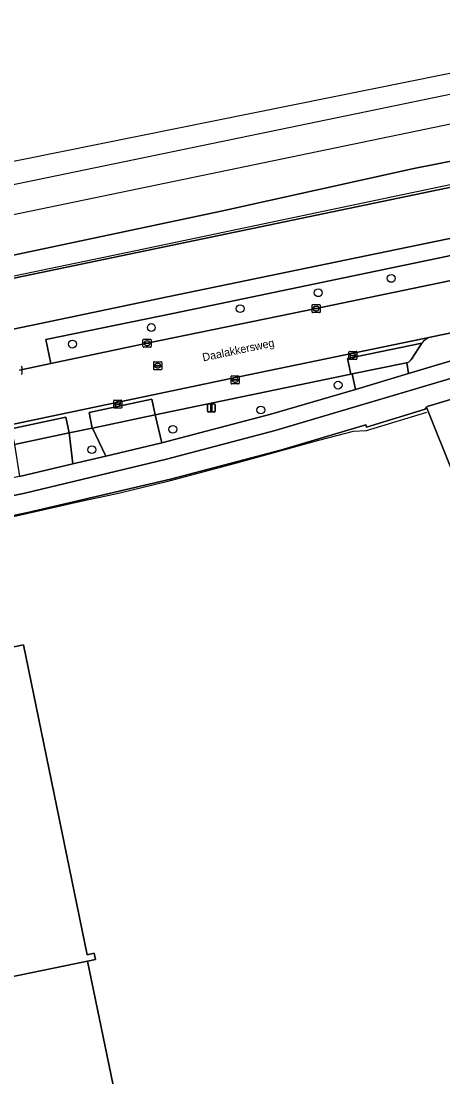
# Model space of a CAD drawing. Extents: x 162989 to 165008, y 383432 to 384338.
# Drawn here: x 164701.7 to 164754.4, y 384206.2 to 384338.1 of the extents above; entities that cross this region are included whole.
import ezdxf

# ---------------------------------------------------------------- set-up
doc = ezdxf.new("R2010")
doc.units = 0
for name, color, linetype in [('IMGEO_Berm_groen', 7, 'Continuous'), ('IMGEO_Boom', 7, 'Continuous'), ('IMGEO_Erf', 7, 'Continuous'), ('IMGEO_Fietspad_open', 7, 'Continuous'), ('IMGEO_Gemengd_bos', 7, 'Continuous'), ('IMGEO_Grasland_overig', 7, 'Continuous'), ('IMGEO_Greppel_droge_sloot', 7, 'Continuous'), ('IMGEO_Hek', 7, 'Continuous'), ('IMGEO_Kolk', 7, 'Continuous'), ('IMGEO_Lichtmast', 7, 'Continuous'), ('IMGEO_Openbare_ruimte_label', 7, 'Continuous'), ('IMGEO_Pand', 7, 'Continuous'), ('IMGEO_Parkeervlak_open', 7, 'Continuous'), ('IMGEO_Rijbaan_lokaal_open', 7, 'Continuous'), ('IMGEO_Rioolput', 7, 'Continuous'), ('IMGEO_Spoor', 7, 'Continuous'), ('IMGEO_Spoorbaan_halfverhard', 7, 'Continuous'), ('IMGEO_Voetpad_open', 7, 'Continuous')]:
    doc.layers.add(name, color=color, linetype=linetype)

msp = doc.modelspace()

# ---------------------------------------------------------------- linework, layer by layer
at = {"layer": 'IMGEO_Berm_groen'}
for points in [[(164796.75, 384314.3), (164795.6, 384317.18), (164779.66, 384313.86), (164758.57, 384309.47), (164720.66, 384301.57), (164704.8, 384298.31), (164705.41, 384295.32), (164717.43, 384297.85), (164738.54, 384302.18), (164760.59, 384306.79), (164780.51, 384310.92), (164782.64, 384311.37)], [(164743.46, 384292.08), (164743.03, 384294.02), (164742.86, 384293.98), (164718.46, 384288.89), (164719.26, 384285.39), (164732.88, 384288.98)], [(164710.62, 384287.23), (164710.57, 384287.22), (164707.72, 384286.65), (164707.7, 384286.64), (164708.15, 384282.77), (164712.28, 384283.72)]]:
    msp.add_lwpolyline(points, close=True, dxfattribs=at)
for points in [[(164799.15, 384308.22), (164783.98, 384305.08), (164782.39, 384304.75), (164761.48, 384300.41), (164752.98, 384298.66), (164752.84, 384298.62)], [(164749.87, 384295.41), (164750.07, 384294.08), (164760.41, 384297.16)], [(164751.76, 384297.86), (164750.45, 384295.84)]]:
    msp.add_lwpolyline(points, dxfattribs=at)
for centre, radius, start, end in [((164753.34, 384296.77), 1.92, 105.2514, 145.5922), ((164749.59, 384296.41), 1.03, 285.6494, 326.662)]:
    msp.add_arc(centre, radius, start, end, dxfattribs=at)
at = {"layer": 'IMGEO_Boom'}
for centre in [(164747.92, 384305.95), (164738.8, 384304.16), (164729.05, 384302.17), (164717.96, 384299.81), (164708.11, 384297.74), (164741.29, 384292.61), (164731.63, 384289.5), (164720.64, 384287.09), (164710.54, 384284.54)]:
    msp.add_circle(centre, 0.489, dxfattribs=at)
at = {"layer": 'IMGEO_Erf'}
for points in [[(164814.96, 384154.28), (164811.53, 384152.92), (164807.78, 384151.44), (164752.33, 384289.84), (164752.17, 384289.59), (164744.85, 384287.36), (164744.75, 384287.65), (164734.11, 384284.5), (164720.34, 384280.87), (164702.54, 384276.68), (164686.64, 384273.37)], [(164658.71, 384251.2), (164701.98, 384260.16), (164709.95, 384221.42), (164710.84, 384221.6), (164711, 384220.84), (164710.01, 384220.63), (164719.09, 384176.52), (164720.07, 384176.72), (164720.22, 384175.98), (164719.3, 384175.79), (164724.71, 384149.52), (164708.62, 384146.21), (164707.22, 384145.92), (164665.35, 384137.3)]]:
    msp.add_lwpolyline(points, dxfattribs=at)
at = {"layer": 'IMGEO_Fietspad_open'}
for points in [[(164701.49, 384294.49), (164705.41, 384295.32), (164704.8, 384298.31), (164720.66, 384301.57), (164758.57, 384309.47), (164779.66, 384313.86), (164778.99, 384315.9), (164758.65, 384311.66), (164720, 384303.63), (164703.93, 384300.27), (164659.16, 384290.99), (164626.82, 384284.25), (164592.86, 384277.16), (164552.55, 384268.81), (164517.54, 384261.52), (164451.07, 384247.66), (164404.58, 384238.04), (164359.5, 384228.6), (164357.48, 384228.18)], [(164760.41, 384297.16), (164750.07, 384294.08), (164743.46, 384292.08), (164732.88, 384288.98), (164719.26, 384285.39), (164712.28, 384283.72), (164708.15, 384282.77), (164701.49, 384281.19), (164685.47, 384277.88), (164664.07, 384273.47), (164628.2, 384266.08), (164621.86, 384264.76), (164620.25, 384264.42), (164614.91, 384263.18), (164601.67, 384260.37), (164546.94, 384249.06), (164518.37, 384243.06), (164455.91, 384230.09), (164420.47, 384222.77), (164375.06, 384213.23), (164369.16, 384212), (164362.7, 384210.65), (164358.58, 384209.76)], [(164362.29, 384208.42), (164363.01, 384208.56), (164381.27, 384212.36), (164420.99, 384220.56), (164456.72, 384228.06), (164518.81, 384240.99), (164547.66, 384247.04), (164596.7, 384257.18), (164615.08, 384261.04), (164621.94, 384262.62), (164632.82, 384264.87), (164664.71, 384271.42), (164686.02, 384275.84), (164702.01, 384279.05), (164719.84, 384283.37), (164733.41, 384286.93), (164743.97, 384290.05), (164750.7, 384292.07), (164757.17, 384293.97), (164764.09, 384296.01)]]:
    msp.add_lwpolyline(points, dxfattribs=at)
at = {"layer": 'IMGEO_Gemengd_bos'}
msp.add_lwpolyline([(164778.99, 384315.9), (164778.74, 384316.73), (164777.17, 384321.86), (164776.73, 384321.77), (164763.99, 384319.14), (164643.17, 384294), (164612.14, 384287.45), (164595.74, 384283.99), (164516.36, 384267.23), (164517.06, 384263.84), (164517.54, 384261.52), (164552.55, 384268.81), (164592.86, 384277.16), (164626.82, 384284.25), (164659.16, 384290.99), (164703.93, 384300.27), (164720, 384303.63), (164758.65, 384311.66)], close=True, dxfattribs=at)
at = {"layer": 'IMGEO_Grasland_overig'}
msp.add_lwpolyline([(164755.75, 384290.93), (164752.4, 384289.94), (164752.33, 384289.84), (164807.78, 384151.44), (164811.53, 384152.92)], close=True, dxfattribs=at)
at = {"layer": 'IMGEO_Greppel_droge_sloot'}
msp.add_lwpolyline([(164791.41, 384327.75), (164786.89, 384326.85), (164778.54, 384325.35), (164771.42, 384323.76), (164750.74, 384319.7), (164726.68, 384314.37), (164667.5, 384301.8), (164644.03, 384297.13), (164626.75, 384293.41), (164614.72, 384290.59), (164613.64, 384290.34), (164612.1, 384289.71), (164611.24, 384289.12), (164611.16, 384289.07), (164611.04, 384288.35), (164611.73, 384287.68), (164612.14, 384287.45), (164643.17, 384294), (164763.99, 384319.14), (164776.73, 384321.77), (164777.17, 384321.86), (164792.37, 384325.33)], close=True, dxfattribs=at)
at = {"layer": 'IMGEO_Hek'}
for points in [[(164303.13, 384226.04), (164305.7, 384225.19), (164307.37, 384224.64), (164387.86, 384241.17), (164396.79, 384243.03), (164579.17, 384280.98), (164608.46, 384287.13), (164632.94, 384292.24), (164650.02, 384295.73), (164674.43, 384300.79), (164689.15, 384303.87), (164716.01, 384309.44), (164762.02, 384319.12), (164785.62, 384324.01)], [(164752.33, 384289.18), (164744.78, 384286.88), (164743.15, 384286.82), (164738.83, 384285.71), (164728.61, 384282.84), (164719.87, 384280.51), (164713.87, 384279.07), (164709.01, 384278.01), (164700.74, 384276.17), (164677.65, 384271.41), (164628.99, 384261.28)]]:
    msp.add_lwpolyline(points, dxfattribs=at)
at = {"layer": 'IMGEO_Kolk'}
for p, q in [((164738.04, 384301.75), (164738.04, 384302.6)), ((164738.11, 384302.68), (164738.96, 384302.68)), ((164738.34, 384302.22), (164738.73, 384302.22)), ((164738.52, 384302.46), (164738.55, 384302.46)), ((164739.04, 384302.6), (164739.04, 384301.75)), ((164738.96, 384301.68), (164738.11, 384301.68)), ((164738.29, 384302.17), (164738.29, 384302.18)), ((164738.73, 384302.13), (164738.33, 384302.13)), ((164738.55, 384301.9), (164738.52, 384301.9)), ((164738.78, 384302.18), (164738.78, 384302.17)), ((164716.92, 384297.42), (164716.92, 384298.27)), ((164717, 384298.35), (164717.85, 384298.35)), ((164717.93, 384298.27), (164717.93, 384297.42)), ((164717.85, 384297.35), (164717, 384297.35)), ((164717.18, 384297.84), (164717.18, 384297.85)), ((164717.62, 384297.8), (164717.22, 384297.8)), ((164717.23, 384297.89), (164717.62, 384297.89)), ((164717.41, 384298.13), (164717.44, 384298.13)), ((164717.43, 384297.57), (164717.41, 384297.57)), ((164717.67, 384297.85), (164717.67, 384297.84)), ((164742.63, 384295.89), (164742.63, 384296.74)), ((164742.71, 384296.82), (164743.56, 384296.82)), ((164743.56, 384295.81), (164742.71, 384295.81)), ((164742.89, 384296.31), (164742.89, 384296.32)), ((164743.33, 384296.27), (164742.93, 384296.27)), ((164742.94, 384296.36), (164743.33, 384296.36)), ((164743.12, 384296.59), (164743.15, 384296.59)), ((164743.14, 384296.04), (164743.12, 384296.04)), ((164743.38, 384296.32), (164743.38, 384296.31)), ((164743.63, 384296.74), (164743.63, 384295.89)), ((164701.78, 384294.88), (164701.78, 384294.02)), ((164727.92, 384292.84), (164727.92, 384293.69)), ((164728, 384293.77), (164728.85, 384293.77)), ((164728.18, 384293.26), (164728.18, 384293.27)), ((164728.62, 384293.22), (164728.22, 384293.22)), ((164728.23, 384293.31), (164728.62, 384293.31)), ((164728.41, 384293.55), (164728.44, 384293.55)), ((164728.43, 384292.99), (164728.41, 384292.99)), ((164728.67, 384293.27), (164728.67, 384293.26)), ((164728.93, 384293.69), (164728.93, 384292.84)), ((164728.85, 384292.77), (164728, 384292.77)), ((164713.27, 384289.81), (164713.27, 384290.66)), ((164713.34, 384290.74), (164714.2, 384290.74)), ((164713.76, 384290.52), (164713.78, 384290.52)), ((164714.27, 384290.66), (164714.27, 384289.81)), ((164714.2, 384289.74), (164713.34, 384289.74)), ((164713.53, 384290.23), (164713.53, 384290.24)), ((164713.57, 384290.28), (164713.97, 384290.28)), ((164713.96, 384290.19), (164713.57, 384290.19)), ((164713.78, 384289.96), (164713.75, 384289.96)), ((164714.01, 384290.24), (164714.01, 384290.23))]:
    msp.add_line(p, q, dxfattribs=at)
for points in [[(164738.04, 384301.75), (164738.04, 384302.6)], [(164738.11, 384302.68), (164738.96, 384302.68)], [(164739.04, 384302.6), (164739.04, 384301.75)], [(164738.96, 384301.68), (164738.11, 384301.68)], [(164716.92, 384297.42), (164716.92, 384298.27)], [(164717, 384298.35), (164717.85, 384298.35)], [(164717.93, 384298.27), (164717.93, 384297.42)], [(164717.85, 384297.35), (164717, 384297.35)], [(164742.63, 384295.89), (164742.63, 384296.74)], [(164742.71, 384296.82), (164743.56, 384296.82)], [(164743.56, 384295.81), (164742.71, 384295.81)], [(164743.63, 384296.74), (164743.63, 384295.89)], [(164701.78, 384294.88), (164701.78, 384294.02)], [(164727.92, 384292.84), (164727.92, 384293.69)], [(164728, 384293.77), (164728.85, 384293.77)], [(164728.93, 384293.69), (164728.93, 384292.84)], [(164728.85, 384292.77), (164728, 384292.77)], [(164713.27, 384289.81), (164713.27, 384290.66)], [(164713.34, 384290.74), (164714.2, 384290.74)], [(164714.27, 384290.66), (164714.27, 384289.81)], [(164714.2, 384289.74), (164713.34, 384289.74)]]:
    msp.add_lwpolyline(points, dxfattribs=at)
for centre, radius, start, end in [((164738.11, 384302.6), 0.0765, 91.552, 178.448), ((164738.11, 384302.6), 0.0765, 91.552, 178.448), ((164738.33, 384302.18), 0.0403, 85.8775, 175.7526), ((164738.74, 384302.18), 0.0386, 1.7309, 96.639), ((164738.96, 384302.6), 0.0765, 1.552, 88.448), ((164738.96, 384302.6), 0.0765, 1.552, 88.448), ((164738.11, 384301.75), 0.0765, 181.552, 268.448), ((164738.11, 384301.75), 0.0765, 181.552, 268.448), ((164738.33, 384302.17), 0.0366, 178.938, 274.7102), ((164738.74, 384302.18), 0.043, 264.8664, 352.4533), ((164738.96, 384301.75), 0.0765, 271.552, 358.448), ((164738.96, 384301.75), 0.0765, 271.552, 358.448), ((164717, 384298.27), 0.0765, 91.552, 178.448), ((164717, 384298.27), 0.0765, 91.552, 178.448), ((164717.85, 384298.27), 0.0765, 1.552, 88.448), ((164717.85, 384298.27), 0.0765, 1.552, 88.448), ((164717, 384297.42), 0.0765, 181.552, 268.448), ((164717, 384297.42), 0.0765, 181.552, 268.448), ((164717.22, 384297.85), 0.0403, 85.8775, 175.7526), ((164717.22, 384297.84), 0.0366, 178.938, 274.7102), ((164717.63, 384297.85), 0.0386, 1.7309, 96.639), ((164717.62, 384297.85), 0.043, 264.8664, 352.4533), ((164717.85, 384297.42), 0.0765, 271.552, 358.448), ((164717.85, 384297.42), 0.0765, 271.552, 358.448), ((164742.71, 384296.74), 0.0765, 91.552, 178.448), ((164742.71, 384296.74), 0.0765, 91.552, 178.448), ((164742.71, 384295.89), 0.0765, 181.552, 268.448), ((164742.71, 384295.89), 0.0765, 181.552, 268.448), ((164742.93, 384296.32), 0.0403, 85.8775, 175.7526), ((164742.93, 384296.31), 0.0366, 178.938, 274.7102), ((164743.34, 384296.32), 0.0386, 1.7309, 96.639), ((164743.33, 384296.31), 0.043, 264.8664, 352.4533), ((164743.56, 384296.74), 0.0765, 1.552, 88.448), ((164743.56, 384296.74), 0.0765, 1.552, 88.448), ((164743.56, 384295.89), 0.0765, 271.552, 358.448), ((164743.56, 384295.89), 0.0765, 271.552, 358.448), ((164701.7, 384294.87), 0.0765, 1.552, 88.448), ((164701.7, 384294.87), 0.0765, 1.552, 88.448), ((164701.7, 384294.03), 0.0765, 271.552, 358.448), ((164701.7, 384294.03), 0.0765, 271.552, 358.448), ((164728, 384293.69), 0.0765, 91.552, 178.448), ((164728, 384293.69), 0.0765, 91.552, 178.448), ((164728.22, 384293.27), 0.0403, 85.8775, 175.7526), ((164728.22, 384293.26), 0.0366, 178.938, 274.7102), ((164728.63, 384293.27), 0.0386, 1.7309, 96.639), ((164728.62, 384293.27), 0.043, 264.8664, 352.4533), ((164728.85, 384293.69), 0.0765, 1.552, 88.448), ((164728.85, 384293.69), 0.0765, 1.552, 88.448), ((164728, 384292.84), 0.0765, 181.552, 268.448), ((164728, 384292.84), 0.0765, 181.552, 268.448), ((164728.85, 384292.84), 0.0765, 271.552, 358.448), ((164728.85, 384292.84), 0.0765, 271.552, 358.448), ((164713.34, 384290.66), 0.0765, 91.552, 178.448), ((164713.34, 384290.66), 0.0765, 91.552, 178.448), ((164714.19, 384290.66), 0.0765, 1.552, 88.448), ((164714.19, 384290.66), 0.0765, 1.552, 88.448), ((164713.34, 384289.81), 0.0765, 181.552, 268.448), ((164713.34, 384289.81), 0.0765, 181.552, 268.448), ((164713.57, 384290.24), 0.0403, 85.8775, 175.7526), ((164713.56, 384290.23), 0.0366, 178.938, 274.7102), ((164713.97, 384290.24), 0.043, 264.8664, 352.4533), ((164713.97, 384290.24), 0.0386, 1.7309, 96.639), ((164714.19, 384289.81), 0.0765, 271.552, 358.448), ((164714.19, 384289.81), 0.0765, 271.552, 358.448)]:
    msp.add_arc(centre, radius, start, end, dxfattribs=at)
for centre, major_axis, ratio, start_param, end_param in [((164738.52, 384302.18), (-0.387, 0.002), 0.722429, 4.712389, 7.853982), ((164738.55, 384302.18), (-0.39, 0.002), 0.717154, 1.570796, 4.712389), ((164717.41, 384297.85), (-0.387, 0.002), 0.722429, 4.712389, 7.853982), ((164717.44, 384297.85), (-0.39, 0.002), 0.717154, 1.570796, 4.712389), ((164743.12, 384296.31), (-0.387, 0.002), 0.722429, 4.712389, 7.853982), ((164743.14, 384296.31), (-0.39, 0.002), 0.717154, 1.570796, 4.712389), ((164728.41, 384293.27), (-0.387, 0.002), 0.722429, 4.712389, 7.853982), ((164728.44, 384293.27), (-0.39, 0.002), 0.717154, 1.570796, 4.712389), ((164713.76, 384290.24), (-0.387, 0.002), 0.722429, 4.712389, 7.853982), ((164713.78, 384290.24), (-0.39, 0.002), 0.717154, 1.570796, 4.712389)]:
    msp.add_ellipse(centre, major_axis=major_axis, ratio=ratio, start_param=start_param, end_param=end_param, dxfattribs=at)
at = {"layer": 'IMGEO_Lichtmast'}
for p, q in [((164724.96, 384289.36), (164724.96, 384290.16)), ((164724.96, 384290.16), (164724.96, 384289.36)), ((164725.06, 384290.26), (164725.85, 384290.26)), ((164725.85, 384290.26), (164725.06, 384290.26)), ((164725.85, 384289.26), (164725.06, 384289.26)), ((164725.06, 384289.26), (164725.85, 384289.26)), ((164725.95, 384290.16), (164725.95, 384289.36)), ((164725.95, 384289.36), (164725.95, 384290.16))]:
    msp.add_line(p, q, dxfattribs=at)
msp.add_lwpolyline([(164725.38, 384290.14), (164725.53, 384290.14), (164725.53, 384289.39), (164725.38, 384289.39), (164725.38, 384290.14)], dxfattribs=at)
for centre, start, end in [((164725.06, 384290.16), 90, 180), ((164725.06, 384290.16), 90, 180), ((164725.06, 384289.36), 180, 270), ((164725.06, 384289.36), 180, 270), ((164725.85, 384290.16), 0, 90), ((164725.85, 384290.16), 360, 90), ((164725.85, 384289.36), 270, 0), ((164725.85, 384289.36), 270, 0)]:
    msp.add_arc(centre, 0.1, start, end, dxfattribs=at)
at = {"layer": 'IMGEO_Pand'}
for points in [[(164710.01, 384220.63), (164711, 384220.84), (164710.84, 384221.6), (164709.95, 384221.42), (164701.98, 384260.16), (164658.71, 384251.2), (164657.71, 384250.99), (164656.81, 384250.8), (164642.55, 384247.87), (164644.94, 384236.26), (164650.52, 384209.16), (164649.63, 384208.98), (164649.78, 384208.22), (164650.73, 384208.41)], [(164710.01, 384220.63), (164650.73, 384208.41), (164659.81, 384164.31), (164658.83, 384164.11), (164658.98, 384163.38), (164659.94, 384163.58), (164719.3, 384175.79), (164720.22, 384175.98), (164720.07, 384176.72), (164719.09, 384176.52)]]:
    msp.add_lwpolyline(points, close=True, dxfattribs=at)
at = {"layer": 'IMGEO_Parkeervlak_open'}
for points in [[(164752.84, 384298.62), (164727.88, 384293.44), (164700.17, 384287.62), (164667.95, 384280.94), (164627.99, 384272.61), (164555.35, 384257.53), (164524.35, 384251.09), (164450.33, 384235.68), (164421.17, 384229.64), (164391.95, 384223.53), (164379.42, 384220.92), (164382.4, 384218.94), (164390.88, 384220.72), (164421.9, 384227.19), (164464.53, 384236.08), (164524.9, 384248.63), (164555.47, 384255), (164620.49, 384268.47)], [(164620.49, 384268.47), (164620.11, 384270.4), (164627.97, 384272.04), (164628.36, 384270.1), (164628.42, 384270.12), (164668.58, 384278.45), (164700.86, 384285.2), (164700.45, 384287.14), (164707.3, 384288.59), (164707.7, 384286.64), (164707.72, 384286.65), (164710.57, 384287.22), (164710.18, 384289.2), (164718.02, 384290.85), (164718.46, 384288.89), (164742.86, 384293.98), (164742.45, 384295.93), (164751.76, 384297.86)]]:
    msp.add_lwpolyline(points, dxfattribs=at)
msp.add_arc((164753.34, 384296.77), 1.92, 105.2514, 145.5922, dxfattribs=at)
at = {"layer": 'IMGEO_Rijbaan_lokaal_open'}
for points in [[(164752.84, 384298.62), (164752.98, 384298.66), (164761.48, 384300.41), (164782.39, 384304.75), (164780.51, 384310.92), (164760.59, 384306.79), (164738.54, 384302.18), (164717.43, 384297.85), (164705.41, 384295.32), (164701.49, 384294.49)], [(164364.57, 384217.84), (164365.78, 384218.09), (164371.08, 384219.18), (164376.14, 384220.23), (164379.42, 384220.92), (164391.95, 384223.53), (164421.17, 384229.64), (164450.33, 384235.68), (164524.35, 384251.09), (164555.35, 384257.53), (164627.99, 384272.61), (164667.95, 384280.94), (164700.17, 384287.62), (164727.88, 384293.44), (164752.84, 384298.62)], [(164751.76, 384297.86), (164742.45, 384295.93), (164742.86, 384293.98), (164743.03, 384294.02), (164749.82, 384295.4), (164749.87, 384295.41)], [(164750.45, 384295.84), (164751.76, 384297.86)]]:
    msp.add_lwpolyline(points, dxfattribs=at)
for points in [[(164750.07, 384294.08), (164749.87, 384295.41), (164749.82, 384295.4), (164743.03, 384294.02), (164743.46, 384292.08)], [(164710.57, 384287.22), (164710.62, 384287.23), (164718.46, 384288.89), (164718.02, 384290.85), (164710.18, 384289.2)], [(164700.86, 384285.2), (164707.7, 384286.64), (164707.3, 384288.59), (164700.45, 384287.14)], [(164718.46, 384288.89), (164710.62, 384287.23), (164712.28, 384283.72), (164719.26, 384285.39)], [(164707.7, 384286.64), (164700.86, 384285.2), (164701.49, 384281.19), (164708.15, 384282.77)]]:
    msp.add_lwpolyline(points, close=True, dxfattribs=at)
msp.add_arc((164749.59, 384296.41), 1.03, 285.6494, 326.662, dxfattribs=at)
at = {"layer": 'IMGEO_Rioolput'}
for p, q in [((164718.26, 384294.61), (164718.26, 384295.46)), ((164718.33, 384295.54), (164719.18, 384295.54)), ((164719.18, 384294.54), (164718.33, 384294.54)), ((164718.52, 384295.03), (164718.52, 384295.04)), ((164718.56, 384295.08), (164718.96, 384295.08)), ((164718.95, 384294.99), (164718.56, 384294.99)), ((164718.77, 384294.76), (164718.74, 384294.76)), ((164718.75, 384295.32), (164718.77, 384295.32)), ((164719, 384295.04), (164719, 384295.03)), ((164719.26, 384295.46), (164719.26, 384294.61))]:
    msp.add_line(p, q, dxfattribs=at)
for points in [[(164718.26, 384294.61), (164718.26, 384295.46)], [(164718.33, 384295.54), (164719.18, 384295.54)], [(164719.18, 384294.54), (164718.33, 384294.54)], [(164719.26, 384295.46), (164719.26, 384294.61)]]:
    msp.add_lwpolyline(points, dxfattribs=at)
for centre, radius, start, end in [((164718.33, 384295.46), 0.0765, 91.552, 178.448), ((164718.33, 384295.46), 0.0765, 91.552, 178.448), ((164718.33, 384294.61), 0.0765, 181.552, 268.448), ((164718.33, 384294.61), 0.0765, 181.552, 268.448), ((164718.56, 384295.04), 0.0403, 85.8775, 175.7526), ((164718.55, 384295.03), 0.0366, 178.938, 274.7102), ((164718.96, 384295.04), 0.043, 264.8664, 352.4533), ((164718.96, 384295.04), 0.0386, 1.7309, 96.639), ((164719.18, 384295.46), 0.0765, 1.552, 88.448), ((164719.18, 384295.46), 0.0765, 1.552, 88.448), ((164719.18, 384294.61), 0.0765, 271.552, 358.448), ((164719.18, 384294.61), 0.0765, 271.552, 358.448)]:
    msp.add_arc(centre, radius, start, end, dxfattribs=at)
for centre, major_axis, ratio, start_param, end_param in [((164718.74, 384295.04), (-0.387, 0.002), 0.722429, 4.712389, 7.853982), ((164718.77, 384295.04), (-0.39, 0.002), 0.717154, 1.570796, 4.712389)]:
    msp.add_ellipse(centre, major_axis=major_axis, ratio=ratio, start_param=start_param, end_param=end_param, dxfattribs=at)
at = {"layer": 'IMGEO_Spoor'}
for points in [[(164788.23, 384335.77), (164684.18, 384314.23), (164649.74, 384306.98), (164549.03, 384286.12), (164446.5, 384264.64), (164353.43, 384245.24), (164284.24, 384230.9), (164214.65, 384216.36), (164173.58, 384207.91), (164102.61, 384193.07), (164031.75, 384178.41), (163810.75, 384132.35), (163673.07, 384103.86), (163574.9, 384083.46)], [(164789.57, 384332.39), (164775.58, 384329.43), (164644.74, 384302.26), (164570.63, 384286.72), (164345.34, 384239.89), (164220.12, 384213.75), (164092.66, 384187.28), (164071.53, 384182.96), (163942.98, 384156.12), (163900.98, 384147.48), (163806.02, 384127.66), (163575.67, 384079.78)]]:
    msp.add_lwpolyline(points, dxfattribs=at)
at = {"layer": 'IMGEO_Spoorbaan_halfverhard'}
msp.add_lwpolyline([(164667.5, 384301.8), (164726.68, 384314.37), (164750.74, 384319.7), (164771.42, 384323.76), (164778.54, 384325.35), (164786.89, 384326.85), (164791.41, 384327.75), (164787.3, 384338.11), (164764.3, 384333.39), (164706.74, 384321.76), (164606.7, 384301.56)], dxfattribs=at)
at = {"layer": 'IMGEO_Voetpad_open'}
for points in [[(164764.09, 384296.01), (164757.17, 384293.97), (164750.7, 384292.07), (164743.97, 384290.05), (164733.41, 384286.93), (164719.84, 384283.37), (164702.01, 384279.05), (164686.02, 384275.84), (164664.71, 384271.42), (164632.82, 384264.87), (164621.94, 384262.62), (164615.08, 384261.04), (164596.7, 384257.18), (164547.66, 384247.04), (164518.81, 384240.99), (164456.72, 384228.06), (164420.99, 384220.56), (164381.27, 384212.36), (164363.01, 384208.56), (164362.29, 384208.42)], [(164596.86, 384254.8), (164616.47, 384258.93), (164622.7, 384260.18), (164630.23, 384261.75), (164665.18, 384268.95), (164686.64, 384273.37), (164702.54, 384276.68), (164720.34, 384280.87), (164734.11, 384284.5), (164744.75, 384287.65), (164744.85, 384287.36), (164752.17, 384289.59), (164752.33, 384289.84), (164752.4, 384289.94), (164755.75, 384290.93), (164760.56, 384292.35), (164765.19, 384293.73), (164766.87, 384294.2)]]:
    msp.add_lwpolyline(points, dxfattribs=at)

# ---------------------------------------------------------------- texts
at = {"layer": 'IMGEO_Openbare_ruimte_label'}
msp.add_text('Daalakkersweg', height=1, rotation=11.8828, dxfattribs=at).set_placement((164724.45, 384295.58))

doc.saveas('drawing.dxf')
